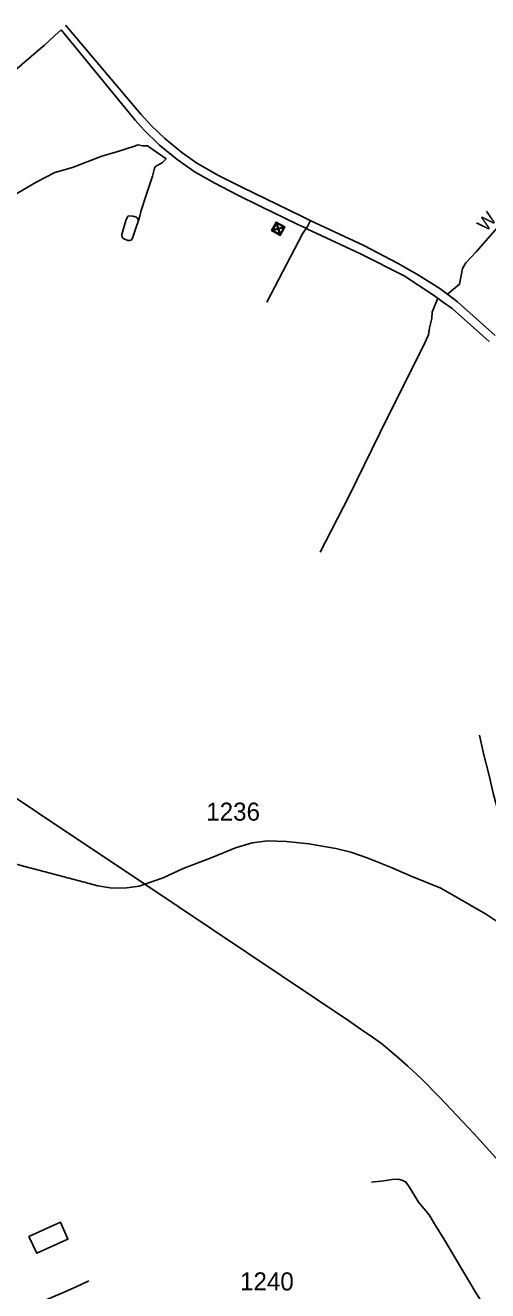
# Model space of a CAD drawing. Extents: x 2260773 to 2342389, y 552869 to 618546.
# Drawn here: x 2278640 to 2281840, y 603238 to 612001 of the extents above; entities that cross this region are included whole.
import ezdxf

# ---------------------------------------------------------------- set-up
doc = ezdxf.new("R2010")
doc.units = 0
for name, color, linetype in [('Exist Civil NCDOT Garage or Maintenance Office CELL', 7, 'Continuous'), ('Exist Hydrographic Misc Water Feature', 7, 'Continuous'), ('Exist Railroad Mainline', 7, 'Continuous'), ('Exist Road Non-System Type 51', 7, 'Continuous'), ('Exist Road Non-System Type 51 Label', 7, 'Continuous'), ('Exist Road Primary NC Attributed', 7, 'Continuous'), ('Exist Road Primary US Divided Attributed', 7, 'Continuous'), ('Exist Road Secondary Type 51 Attributed', 7, 'Continuous'), ('Exist Road Secondary Type 51 Number Label', 7, 'Continuous')]:
    doc.layers.add(name, color=color, linetype=linetype)

msp = doc.modelspace()

# ---------------------------------------------------------------- linework, layer by layer
at = {"layer": 'Exist Civil NCDOT Garage or Maintenance Office CELL'}
msp.add_lwpolyline([(2280343.9, 610579.5), (2280404, 610546.1), (2280399.2, 610554.2), (2280353.7, 610579.5), (2280388.8, 610589.5), (2280399.2, 610554.2), (2280404, 610546.1), (2280436.8, 610605.1), (2280428.2, 610600.8), (2280403, 610555.3), (2280393.2, 610590.7), (2280428.2, 610600.8), (2280436.8, 610605.1), (2280376.7, 610638.5), (2280381.9, 610630.2), (2280427.4, 610604.9), (2280391.9, 610595.1), (2280381.9, 610630.2), (2280376.7, 610638.5), (2280343.9, 610579.5), (2280352.3, 610583.4), (2280377.6, 610628.9), (2280387.6, 610593.8), (2280352.3, 610583.4)], close=True, dxfattribs=at)
at = {"layer": 'Exist Hydrographic Misc Water Feature'}
for points in [[(2276553, 610722.8), (2276773.8, 610600.4), (2277009.5, 610487), (2277179.5, 610391.4), (2277233.2, 610364.6), (2277298.9, 610337.7), (2277340.7, 610337.7), (2277471.9, 610331.7), (2277504.7, 610331.7), (2277555.5, 610334.7), (2277639, 610337.7), (2277683.8, 610361.6), (2278444.3, 610764.2), (2278569.1, 610830.5), (2278720.4, 610917.5), (2278843.3, 610982.2), (2278967.3, 611016.2), (2279168.5, 611094.2), (2279279.8, 611127.3), (2279387.7, 611162.2), (2279421.1, 611174.5)], [(2279421.1, 611174.5), (2279451.7, 611167.3), (2279485, 611167.3), (2279614.1, 611075.3), (2279588.6, 611051.8), (2279541.7, 611024.4), (2279533.9, 611010.7), (2279520.2, 610955.9), (2279502.6, 610901.1), (2279473.2, 610816.9), (2279440, 610711.2), (2279431.2, 610679), (2279423.8, 610649.1)], [(2279415.4, 610664.9), (2279421.4, 610655.1), (2279423.8, 610649.1), (2279404.2, 610596.9), (2279380.6, 610526.7), (2279376.5, 610520.8), (2279374.6, 610514.6), (2279370.9, 610512.3), (2279360.9, 610510.6), (2279351.1, 610510.4), (2279326.7, 610520.1), (2279314.6, 610528.1), (2279310.7, 610535.9), (2279306.6, 610543.9), (2279308.2, 610551.7), (2279335.7, 610650.2), (2279347.4, 610674.4), (2279351.3, 610680.3), (2279355, 610682.1), (2279382.8, 610678.8), (2279409.1, 610672.8), (2279415.4, 610664.9)], [(2278664.9, 603613.3), (2278720, 603497.9), (2278935.1, 603594.1), (2278883.9, 603713.3), (2278664.9, 603613.3)]]:
    msp.add_lwpolyline(points, dxfattribs=at)
at = {"layer": 'Exist Railroad Mainline'}
for points in [[(2279466.6, 606053.8), (2278731.4, 606546.2), (2277092, 607636.3), (2277075.8, 607647)], [(2283339.6, 602549.2), (2283180.3, 602730.4), (2283154.7, 602759.6), (2283013.2, 602922.3), (2282888.6, 603061.7), (2282825.4, 603132.4), (2282603.2, 603368.2), (2282433.6, 603560.6), (2282271.8, 603747), (2282045.7, 603992.7), (2281744.6, 604327.7), (2281506.4, 604579.3), (2281381.3, 604706), (2281286.5, 604793.1), (2281212.1, 604860.4), (2281147.6, 604913.8), (2281105.1, 604951.3), (2281042.9, 604994.7), (2280956.2, 605051.9), (2280885.9, 605103.3), (2279466.6, 606053.8)]]:
    msp.add_lwpolyline(points, dxfattribs=at)
at = {"layer": 'Exist Road Non-System Type 51'}
for p, q in [((2280591.9, 610608.3), (2280557.6, 610556.2)), ((2280612.4, 610648.5), (2280591.9, 610608.3)), ((2280557.6, 610556.2), (2280310.3, 610083.7))]:
    msp.add_line(p, q, dxfattribs=at)
for points in [[(2282041.1, 610753.3), (2281759.2, 610432.6), (2281687.5, 610355.9), (2281665.2, 610316.3), (2281645.4, 610207.4), (2281561.2, 610138.5)], [(2281494.8, 610112.1), (2281455, 610014.5), (2281452.6, 609969.9), (2281437.7, 609905.6), (2281430.3, 609858.6), (2281390.8, 609772), (2281146, 609284.7), (2280879, 608738), (2280681.2, 608352.1)], [(2281907.6, 606574.3), (2281880.1, 606674.5), (2281851.1, 606805.3), (2281810.7, 606958.7), (2281783.3, 607086.3)], [(2281036.8, 603990.4), (2281121.5, 604000.1), (2281177.2, 604007.4), (2281211.1, 604009.8), (2281230.5, 604007.4), (2281252.3, 604002.6), (2281271.6, 603992.9), (2281293.4, 603961.4), (2281361.2, 603852.4), (2281433.9, 603762.7), (2281472.6, 603702.2), (2281542.8, 603585.9), (2281755.9, 603227.4), (2281968.9, 602890.7), (2282083, 602712.9)], [(2278139.1, 602779.4), (2278151.9, 602795.4), (2278160.2, 602813.7), (2278170.1, 602853.4), (2278173.4, 602883.2), (2278173.4, 602899.8), (2278176.7, 602914.7), (2278191.6, 602926.2), (2278233, 602941.1), (2278353.8, 602987.5), (2278535.8, 603068.6), (2278755.9, 603164.6), (2278893.2, 603220.9), (2278992.5, 603264), (2279078.5, 603307)]]:
    msp.add_lwpolyline(points, dxfattribs=at)
at = {"layer": 'Exist Road Primary NC Attributed'}
msp.add_lwpolyline([(2278515.9, 611644.8), (2278714.6, 611815.1), (2278771.4, 611863.8), (2278843.5, 611931), (2278887.2, 611970.6)], dxfattribs=at)
at = {"layer": 'Exist Road Primary US Divided Attributed'}
for points in [[(2281891.2, 609853.3), (2281631.4, 610087), (2281610.6, 610102.9), (2281592.3, 610115.2), (2281509, 610177.6), (2281361.4, 610271), (2281220.2, 610351.5), (2280982.7, 610476.4), (2280612, 610648.7), (2280550.6, 610678.4), (2280389.1, 610758.1), (2280128.4, 610884.2), (2279976.7, 610961.4), (2279827.2, 611045.4), (2279724, 611121.1), (2279604.6, 611217.3), (2279513.1, 611305.3), (2279439.4, 611385.4), (2278921.1, 612000.3), (2278920.4, 612001.1)], [(2278887.2, 611970.6), (2279400.9, 611343.9), (2279460.1, 611277.7), (2279569.1, 611170.8), (2279690.3, 611072.8), (2279816.3, 610984.7), (2279952.2, 610907.5), (2280105.2, 610827.9), (2280265.5, 610748.3), (2280525, 610622.2), (2280566.6, 610602.6), (2280592.3, 610589.1), (2280954.6, 610420.1), (2281261.8, 610265.8), (2281472.3, 610128.6), (2281550.6, 610071.1), (2281571.5, 610055.1), (2281593.5, 610039.2), (2281849.3, 609811.4)]]:
    msp.add_lwpolyline(points, dxfattribs=at)
at = {"layer": 'Exist Road Secondary Type 51 Attributed'}
for points in [[(2276853.2, 606686.5), (2277562.8, 606465.3), (2278089, 606322.9), (2278636.5, 606176.6), (2278942.8, 606095.5), (2279142.5, 606042.1), (2279227.4, 606028.3), (2279286.7, 606026.3), (2279342.1, 606028.3), (2279427.1, 606040.1), (2279466.6, 606053.8)], [(2279466.6, 606053.8), (2279594.1, 606097.9), (2279732.9, 606162.5), (2279925.5, 606236.8), (2280094.5, 606305.7), (2280210.7, 606339.1), (2280315.1, 606353.1), (2280447.4, 606349.9), (2280602.4, 606333.8), (2280788.7, 606301.6), (2280891.8, 606275.6), (2281004.8, 606236.8), (2281166.2, 606172.2), (2281309.3, 606109.8), (2281514.8, 606024.7), (2281823.6, 605847.6), (2281942.5, 605770.1), (2281993.3, 605735.4), (2282098, 605645.8), (2282149.7, 605595.2)]]:
    msp.add_lwpolyline(points, dxfattribs=at)

# ---------------------------------------------------------------- texts
at = {"layer": 'Exist Road Non-System Type 51 Label'}
msp.add_text('W.', height=95, rotation=49.25059, dxfattribs=at).set_placement((2281829.3, 610566.1))
at = {"layer": 'Exist Road Secondary Type 51 Number Label'}
for s, p in [('1236', (2279892, 606493.4)), ('1240', (2280125.9, 603240.1))]:
    msp.add_text(s, height=125, dxfattribs=at).set_placement(p)

doc.saveas('drawing.dxf')
